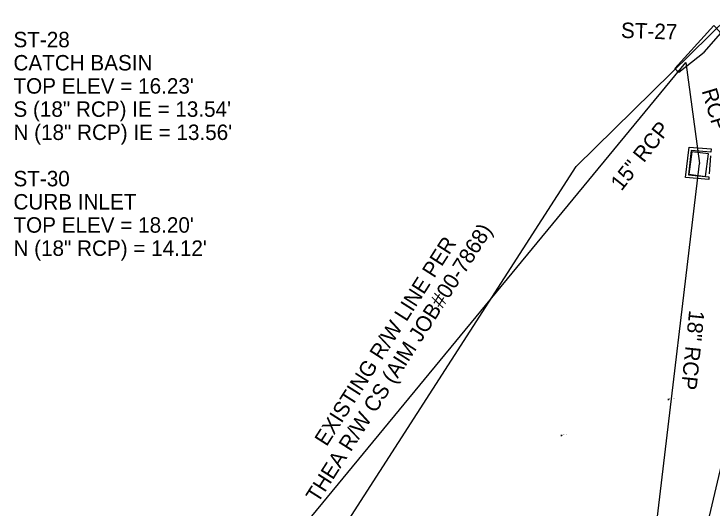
# Model space of a CAD drawing. Extents: x 509744 to 512285, y 1314862 to 1316822.
# Drawn here: x 510960 to 511086.4, y 1315695 to 1315784.5 of the extents above; entities that cross this region are included whole.
import ezdxf

# ---------------------------------------------------------------- set-up
doc = ezdxf.new("R2010")
doc.units = 0
for name, color, linetype in [('CatchBasin_ep', 7, 'Continuous'), ('ConcSlabs_ep', 7, 'Continuous'), ('GroundShot_ep', 7, 'Continuous'), ('InletCurb_ep', 7, 'Continuous'), ('LARWLine_ep', 7, 'Continuous'), ('NonPlottingEle_dp', 7, 'Continuous'), ('PipeCulvert_ep', 7, 'Continuous'), ('RailroadXing_ep', 7, 'Continuous'), ('Slopes_ep', 7, 'Continuous'), ('TextElevLabel', 7, 'Continuous'), ('TextNotes', 7, 'Continuous'), ('TextPtLabel', 7, 'Continuous')]:
    doc.layers.add(name, color=color, linetype=linetype)

msp = doc.modelspace()

# ---------------------------------------------------------------- linework, layer by layer
at = {"layer": 'CatchBasin_ep'}
msp.add_lwpolyline([(511082.76, 1315759.57), (511082.25, 1315755.47), (511085.27, 1315755.09), (511085.78, 1315759.2)], close=True, dxfattribs=at)
at = {"layer": 'ConcSlabs_ep'}
msp.add_lwpolyline([(511085.83, 1315755.02), (511085.83, 1315754.5), (511081.64, 1315754.91), (511082.28, 1315760.41), (511086.25, 1315760.08), (511086.22, 1315759.47), (511082.67, 1315759.77), (511082.14, 1315755.36)], close=True, dxfattribs=at)
at = {"layer": 'GroundShot_ep'}
for p, q in [((511078.68, 1315714.65), (511078.43, 1315714.65)), ((511078.55, 1315714.53), (511078.55, 1315714.78)), ((511059.28, 1315708.13), (511059.03, 1315708.13)), ((511059.15, 1315708.01), (511059.15, 1315708.26))]:
    msp.add_line(p, q, dxfattribs=at)
at = {"layer": 'InletCurb_ep'}
msp.add_lwpolyline([(511079.71, 1315774.67), (511080.08, 1315774.3), (511080.43, 1315774.01), (511084.99, 1315777.6), (511088.04, 1315781.08), (511087.13, 1315782.07), (511086.77, 1315782.44), (511079.71, 1315774.67)], dxfattribs=at)
at = {"layer": 'LARWLine_ep'}
for p, q in [((511061.84, 1315756.88), (511118.46, 1315812.63)), ((510994.57, 1315652.44), (511061.84, 1315756.88))]:
    msp.add_line(p, q, dxfattribs=at)
at = {"layer": 'PipeCulvert_ep'}
for p in [(511081.66, 1315775.75), (511075.14, 1315681.82)]:
    msp.add_line(p, (511084.13, 1315757.41), dxfattribs=at)
msp.add_lwpolyline([(510982.5, 1315655.34), (511081.66, 1315775.75)], dxfattribs=at)
at = {"layer": 'RailroadXing_ep'}
msp.add_lwpolyline([(511069.42, 1315579.69), (511075.18, 1315604.01), (511080.93, 1315628.34), (511086.83, 1315652.67), (511092.53, 1315677), (511098.2, 1315701.32), (511103.96, 1315725.65), (511104.69, 1315728.72), (511102.21, 1315729.32), (511099.84, 1315720.59), (511095.16, 1315721.58), (511093.13, 1315712.97), (511090.62, 1315713.5), (511084.87, 1315689.17), (511079.11, 1315664.85), (511073.35, 1315640.52), (511067.6, 1315616.19), (511061.84, 1315591.86), (511059.51, 1315582.01)], dxfattribs=at)
at = {"layer": 'Slopes_ep'}
msp.add_line((511086.16, 1315758.81), (511085.89, 1315755.58), dxfattribs=at)

# ---------------------------------------------------------------- texts
at = {"layer": 'NonPlottingEle_dp'}
for s, rotation, p in [('ST-27', 358.1578, (511069.9, 1315780.2)), ('RCP', 286.6425, (511084.53, 1315770.6)), ('15" RCP', 51.5696, (511070.01, 1315752.31)), ('18" RCP', 264.1142, (511082.3, 1315730.91))]:
    msp.add_text(s, height=2.8, rotation=rotation, dxfattribs=at).set_placement(p)
for s, p in [('ST-28', (510959.9, 1315778.49)), ('CATCH BASIN', (510959.9, 1315774.29)), ("TOP ELEV = 16.23'", (510959.9, 1315770.09)), ('S (18" RCP) IE = 13.54\'', (510959.9, 1315765.89)), ('N (18" RCP) IE = 13.56\'', (510959.9, 1315761.69)), ('ST-30', (510959.9, 1315753.29)), ('CURB INLET', (510959.9, 1315749.09)), ("TOP ELEV = 18.20'", (510959.9, 1315744.89)), ('N (18" RCP) = 14.12\'', (510959.9, 1315740.69))]:
    msp.add_text(s, height=2.8, dxfattribs=at).set_placement(p)
at = {"layer": 'TextElevLabel'}
for s, p in [('16.67', (511078.65, 1315714.6)), ('19.07', (511059.25, 1315708.08))]:
    msp.add_text(s, height=0.1, dxfattribs=at).set_placement(p)
at = {"layer": 'TextNotes'}
for s, p in [('THEA R/W CS (AIM JOB#00-7868)', (511015.04, 1315695.75)), ('EXISTING R/W LINE PER', (511016.61, 1315706.01))]:
    msp.add_text(s, height=2.8, rotation=57.4264, dxfattribs=at).set_placement(p)
at = {"layer": 'TextPtLabel'}
for s, p in [('DEFAULT_603', (511078.65, 1315714.75)), ('DEFAULT_602', (511059.25, 1315708.23))]:
    msp.add_text(s, height=0.1, dxfattribs=at).set_placement(p)

doc.saveas('drawing.dxf')
